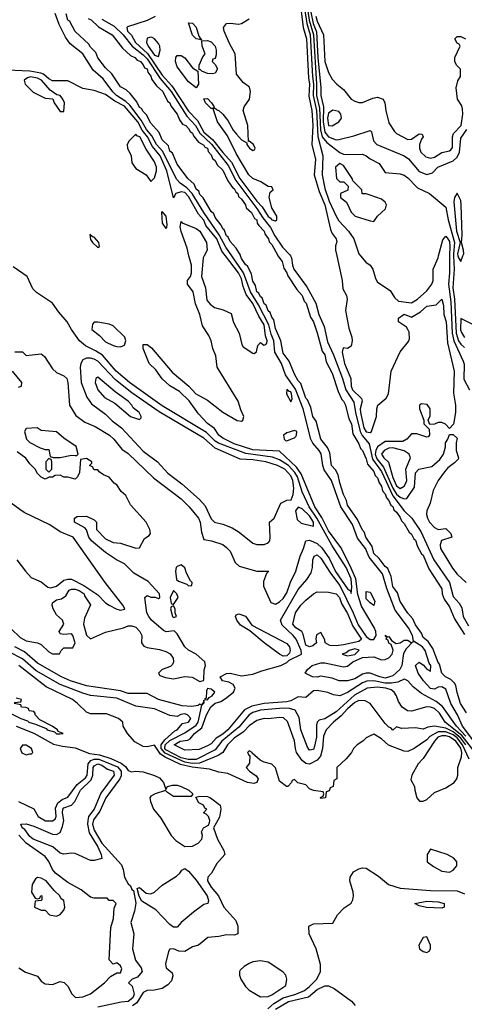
# Model space of a CAD drawing. Header units: inches. Extents: x 2348341 to 2479810, y 460419 to 613669.
# Tile 497 of 656: x 2420576 to 2422928, y 546036 to 551251. Entities that reach past the tile are written whole.
import ezdxf

# ---------------------------------------------------------------- set-up
doc = ezdxf.new("R2010")
doc.units = ezdxf.units.IN
doc.header["$MEASUREMENT"] = 0
doc.layers.add('C4524', color=7, linetype='Continuous')
doc.layers.add('C4525', color=7, linetype='Continuous')

msp = doc.modelspace()

# ---------------------------------------------------------------- linework, layer by layer
at = {"layer": 'C4524', "color": 2}
for points, elevation in [([(2422937, 547457), (2422887.1, 547510), (2422813.4, 547613.4), (2422780.2, 547640.2), (2422702.9, 547682.9), (2422657.7, 547717.7), (2422630, 547749.2), (2422616.3, 547756.3), (2422610, 547758.4), (2422577.4, 547742.6), (2422544, 547736), (2422510, 547736.2), (2422450, 547748.4), (2422412.5, 547747.5), (2422390, 547738.4), (2422310, 547687.3), (2422270, 547669.6), (2422235.6, 547675.6), (2422207, 547687), (2422150, 547697.7), (2422130, 547696.3), (2422090, 547661.6), (2422050, 547664.4), (2422010, 547642.8), (2421990, 547637.7), (2421870, 547629.1), (2421804.7, 547615.3), (2421764.8, 547595.2), (2421676.5, 547490), (2421650, 547466.3), (2421615.1, 547444.9), (2421590, 547416.2), (2421570, 547404.2), (2421526.3, 547386.3), (2421450, 547382), (2421394, 547410), (2421425.2, 547430), (2421465.4, 547434.6), (2421478.4, 547441.6), (2421500.5, 547470), (2421539.3, 547500.7), (2421563.8, 547570), (2421587.7, 547612.3), (2421610, 547630.2), (2421639.4, 547640.6), (2421664.2, 547655.8), (2421708, 547690), (2421716.3, 547710), (2421705.1, 547730), (2421682.4, 547742.4), (2421649, 547750), (2421637.2, 547770), (2421670, 547788), (2421689.7, 547790.3), (2421750, 547775.3), (2421810, 547784.9), (2421857.2, 547802.8), (2421957.2, 547830), (2421990, 547847.2), (2422001, 547859), (2422067.3, 547890), (2422066.2, 547910), (2422038.9, 547970), (2422023.1, 547990), (2421964, 548044), (2421956.4, 548070), (2422050, 548233), (2422094.5, 548285.5), (2422118.2, 548321.8), (2422125.4, 548350), (2422126.9, 548390), (2422134, 548410), (2422150, 548417.1), (2422170, 548399.3), (2422220.3, 548320.3), (2422270, 548254.7), (2422340.9, 548110), (2422366.7, 548046.7), (2422410, 547984.9), (2422430, 547968.1), (2422450, 547967.7), (2422461.5, 547990), (2422460.6, 548010), (2422451.5, 548031.5), (2422384.6, 548144.6), (2422365.9, 548205.9), (2422354.6, 548290), (2422322.6, 548362.6), (2422275, 548455), (2422210, 548543.5), (2422174, 548614), (2422137.4, 548670), (2422065, 548845), (2422040.8, 548880.8), (2421950, 548965.6), (2421810, 548973.3), (2421710, 549004.6), (2421650, 549034.3), (2421629.7, 549050), (2421606.1, 549086.1), (2421570, 549111.8), (2421522.5, 549162.5), (2421472.7, 549232.7), (2421421.7, 549281.7), (2421370, 549312.3), (2421330, 549349.6), (2421295.6, 549395.6), (2421260.7, 549430), (2421229.6, 549510), (2421230, 549531.3), (2421250, 549530.5), (2421273.3, 549513.3), (2421383.2, 549383.2), (2421470.2, 549310.2), (2421508.8, 549268.8), (2421570, 549235.3), (2421650, 549172.4), (2421727.3, 549127.3), (2421750, 549124.9), (2421757.2, 549130), (2421762.7, 549150), (2421745.4, 549185.4), (2421731.6, 549230), (2421620.7, 549410), (2421614.5, 549470), (2421597.6, 549510), (2421589.6, 549550), (2421577.5, 549577.5), (2421543.6, 549630), (2421529.6, 549690), (2421506.3, 549746.3), (2421493.6, 549810), (2421464, 549850), (2421464, 549870), (2421479.3, 549890), (2421484.5, 549910), (2421484.5, 549950), (2421471.8, 550000)], 22), ([(2421552, 550000), (2421546.8, 549990), (2421538, 549890), (2421559.3, 549830), (2421565.8, 549765.8), (2421583.4, 549743.4), (2421606.4, 549726.4), (2421653.4, 549713.4), (2421694.8, 549694.8), (2421707.1, 549647.1), (2421737.3, 549590), (2421751, 549530), (2421758.8, 549518.8), (2421810, 549484.7), (2421816.4, 549483.6), (2421828.4, 549491.6), (2421835.3, 549524.7), (2421850, 549542), (2421867.3, 549527.3), (2421878, 549530), (2421883.1, 549536.9), (2421885.2, 549550), (2421876, 549576), (2421870, 549635.1), (2421841.1, 549681.1), (2421810, 549748.2), (2421775.2, 549795.2), (2421757.9, 549837.9), (2421750, 549877.6), (2421733.3, 549910), (2421665, 550000)], 22), ([(2423050, 547336.8), (2422919.1, 547510), (2422891.8, 547570), (2422856.8, 547630), (2422830, 547704.5), (2422810, 547716.9), (2422790, 547715.1), (2422770, 547705.1), (2422750, 547708.2), (2422711.8, 547750), (2422685.1, 547790), (2422669.6, 547830), (2422690, 547847.3), (2422712.4, 547832.4), (2422730, 547810.8), (2422750, 547801), (2422750.9, 547830), (2422742, 547842), (2422721.6, 547910), (2422706.6, 547930), (2422660.1, 547960.1), (2422654.8, 547990), (2422633.1, 548030), (2422563.1, 548123.1), (2422519.1, 548239.1), (2422495.5, 548315.5), (2422424.6, 548404.6), (2422405.8, 548450), (2422364.1, 548504.1), (2422336.8, 548576.8), (2422274.5, 548670), (2422226.3, 548810), (2422186.9, 548866.9), (2422179.5, 548890), (2422171.1, 548951.1), (2422160.8, 548970), (2422127.9, 549007.9), (2422116.1, 549030), (2422075.2, 549190), (2422034.6, 549294.6), (2421982.8, 549370), (2421961.5, 549430), (2421925.3, 549490), (2421920.5, 549550), (2421906.1, 549586.1), (2421894.2, 549634.2), (2421839.9, 549739.9), (2421797, 549810), (2421759.6, 549910), (2421698.1, 550000)], 18), ([(2422939.3, 547579.3), (2422908, 547630), (2422890, 547688), (2422884.5, 547724.5), (2422877.5, 547737.5), (2422856.6, 547756.6), (2422829.4, 547770), (2422810, 547789.4), (2422798, 547838), (2422790, 547846), (2422761.2, 547921.2), (2422738, 547958), (2422710, 547979.3), (2422701.6, 548001.6), (2422670, 548046.6), (2422656.9, 548076.9), (2422630, 548107), (2422590, 548169.4), (2422575.6, 548215.6), (2422550, 548249.4), (2422541.2, 548301.2), (2422524.2, 548344.2), (2422510, 548354), (2422477.7, 548397.7), (2422450, 548423.7), (2422441.6, 548461.6), (2422406.9, 548510), (2422398.6, 548538.6), (2422390, 548546.6), (2422363, 548603), (2422310, 548679), (2422304.9, 548704.9), (2422290, 548735.3), (2422270, 548798), (2422260.9, 548840.9), (2422246.6, 548866.6), (2422226.6, 548890), (2422217, 548957), (2422204.7, 548984.7), (2422169.6, 549030), (2422145.1, 549125.1), (2422127.8, 549150), (2422116.2, 549196.2), (2422098.3, 549238.3), (2422090, 549246), (2422063.9, 549323.9), (2422050, 549339), (2422030, 549374), (2422002.5, 549442.5), (2421970, 549485.2), (2421958, 549550), (2421930, 549615.3), (2421920.9, 549660.9), (2421910, 549675.3), (2421900.9, 549700.9), (2421890, 549709.4), (2421879.3, 549739.3), (2421870, 549746.6), (2421858.3, 549778.3), (2421850, 549783.7), (2421842, 549802), (2421830, 549809.6), (2421823.6, 549843.6), (2421810, 549865.2), (2421802.9, 549902.9), (2421782.9, 549942.9), (2421770, 549954), (2421750, 549985.2), (2421745.2, 550000)], 14), ([(2421941.9, 550000), (2421964.7, 549970), (2421974.2, 549934.2), (2421990, 549910.8), (2421994.6, 549894.6), (2422041.6, 549821.6), (2422070, 549790.7), (2422080.9, 549760.9), (2422092.4, 549750), (2422115.6, 549675.6), (2422130, 549650.8), (2422150, 549592), (2422176.1, 549496.1), (2422190, 549476), (2422198.5, 549438.5), (2422230, 549378), (2422260.9, 549280.9), (2422279.8, 549239.8), (2422290, 549230.7), (2422300.7, 549210), (2422317.1, 549137.1), (2422331.6, 549110), (2422338, 549058), (2422370, 549004.7), (2422379.8, 548979.8), (2422390.3, 548970), (2422410, 548924.7), (2422416.4, 548896.4), (2422450, 548858.8), (2422457.5, 548837.5), (2422470, 548824.7), (2422477.5, 548797.5), (2422490, 548781), (2422496.1, 548756.1), (2422510, 548738.8), (2422517.6, 548717.6), (2422530, 548704.7), (2422540.3, 548680.3), (2422550, 548673), (2422555.8, 548655.8), (2422570, 548642.8), (2422590, 548614), (2422596.4, 548596.4), (2422610, 548582.8), (2422637.1, 548537.1), (2422650, 548526), (2422661.7, 548501.7), (2422670, 548494), (2422680.9, 548460.9), (2422701.7, 548421.7), (2422710, 548414), (2422741.7, 548341.7), (2422810, 548236), (2422812, 548210), (2422821.3, 548181.3), (2422850, 548141), (2422877.1, 548077.1), (2422930, 547994.8)], 14), ([(2422009, 550000), (2422014.3, 549990), (2422018.9, 549950), (2422026.7, 549930), (2422095.4, 549835.4), (2422142.9, 549750), (2422159.3, 549690), (2422186.5, 549626.5), (2422205.5, 549545.5), (2422236.6, 549476.6), (2422284.3, 549350), (2422301.7, 549290), (2422344.8, 549224.8), (2422352.1, 549170), (2422377.2, 549070), (2422388.6, 549048.6), (2422424.8, 549004.8), (2422443.1, 548923.1), (2422490, 548857.6), (2422549.6, 548729.6), (2422610, 548650.2), (2422651.5, 548611.5), (2422699.3, 548539.3), (2422767.2, 548390), (2422850.4, 548270), (2422870, 548195.5), (2422901.1, 548161.1), (2422915.6, 548135.6), (2422922.6, 548090), (2422950, 548040.4)], 18), ([(2422253.9, 550000), (2422282, 549870), (2422285.2, 549825.2), (2422304.4, 549790), (2422308.8, 549770), (2422300.2, 549710), (2422317.5, 549617.5), (2422334, 549570), (2422335.5, 549550), (2422330, 549522), (2422310, 549509), (2422286.8, 549513.2), (2422283, 549490), (2422294.4, 549430), (2422328.8, 549350), (2422330.3, 549310), (2422336.9, 549290), (2422385.2, 549245.2), (2422388.9, 549230), (2422378.4, 549190), (2422379.8, 549170), (2422397.2, 549090), (2422410, 549067.9), (2422430, 549064.2), (2422436.9, 549070), (2422464.8, 549150), (2422465.7, 549190), (2422471.2, 549208.8), (2422514.3, 549245.7), (2422527.3, 549270), (2422541.2, 549390), (2422590, 549491.3), (2422633.2, 549546.8), (2422639.3, 549560.7), (2422636, 549596), (2422629.5, 549609.5), (2422622, 549622), (2422581.2, 549650), (2422581.2, 549670), (2422610, 549690.4), (2422650, 549676), (2422695.9, 549704.1), (2422730, 549733.4), (2422779, 549741), (2422810, 549771), (2422818, 549738), (2422820.7, 549690), (2422832.6, 549650), (2422839.3, 549539.3), (2422875.3, 549390), (2422872, 549272), (2422882, 549210), (2422882.8, 549170), (2422871.3, 549108.7), (2422850, 549086), (2422828.4, 549108.4), (2422810, 549118), (2422790, 549118), (2422770, 549108), (2422746, 549106), (2422738, 549130), (2422747.3, 549152.7), (2422748, 549190), (2422732.7, 549212.7), (2422702.8, 549217.2), (2422692, 549210), (2422692, 549190), (2422714, 549130), (2422714, 549110), (2422742, 549082), (2422744.7, 549050), (2422738, 549042), (2422730, 549039), (2422678, 549058), (2422650, 549057.2), (2422624.9, 549030), (2422602.9, 549017.1), (2422510, 549017.3), (2422470, 548988.4), (2422459.8, 548970), (2422457.2, 548950), (2422465.5, 548925.5), (2422500.6, 548880.6), (2422549.7, 548769.7), (2422570, 548738.4), (2422590, 548721.3), (2422610, 548713.4), (2422624.7, 548715.3), (2422664.4, 548775.6), (2422670, 548851.3), (2422688.7, 548870), (2422756.3, 548883.7), (2422798.9, 548921.1), (2422819.3, 548950), (2422828.9, 548988.9), (2422828.7, 549010), (2422842, 549030), (2422850, 549054), (2422870, 549054), (2422890, 549034), (2422884.7, 549010), (2422884.7, 548970), (2422898, 548930), (2422896, 548924), (2422876.8, 548903.2), (2422842, 548878), (2422823.4, 548856.6), (2422790.7, 548810), (2422763, 548757), (2422747.7, 548690), (2422730.6, 548649.4), (2422728, 548630), (2422733, 548610), (2422743.8, 548590), (2422770, 548561), (2422790, 548551), (2422830, 548556), (2422858, 548530), (2422862, 548510), (2422807.5, 548492.5), (2422800.4, 548470), (2422802.6, 548450), (2422865.4, 548345.4), (2422890, 548314.9), (2422938.8, 548270)], 22), ([(2422379.1, 550000), (2422407.2, 549967.2), (2422430.7, 549950), (2422444, 549930), (2422459.3, 549879.3), (2422470, 549861), (2422537.1, 549817.1), (2422559.3, 549779.3), (2422580.7, 549760.7), (2422650, 549750.4), (2422680.9, 549770), (2422730, 549814), (2422756.2, 549850), (2422764.5, 549870), (2422763.6, 549930), (2422789.6, 549990), (2422792.3, 550000)], 26), ([(2422850.9, 550000), (2422850.1, 549910.1), (2422844.1, 549850), (2422856.8, 549756.8), (2422865.1, 549590), (2422873.8, 549550), (2422923.1, 549443.1), (2422927, 549427), (2422926.8, 549346.8), (2422955.5, 549290)], 26), ([(2422871.6, 550000), (2422875.1, 549930), (2422867.1, 549830), (2422875.9, 549770), (2422885.6, 549590), (2422898.5, 549550), (2422910, 549532.2), (2422930, 549515.2)], 30), ([(2422895, 550000), (2422897.4, 549990), (2422910, 549970.4), (2422921.6, 550000)], 34), ([(2420550.9, 549490.9), (2420590, 549491.3), (2420610, 549472), (2420690, 549482), (2420706.4, 549466.4), (2420750, 549402), (2420770, 549382), (2420810, 549364.7), (2420824.7, 549350), (2420830.5, 549330), (2420838.8, 549210), (2420873.7, 549153.7), (2420919.9, 549119.9), (2420976.1, 549096.1), (2421050.7, 549050), (2421073.4, 549030), (2421116.7, 548976.7), (2421150, 548953.4), (2421284.8, 548824.8), (2421430, 548713), (2421472.7, 548670), (2421521.6, 548610), (2421531.7, 548590), (2421537.3, 548537.3), (2421550, 548498), (2421590.5, 548490.5), (2421650, 548470.8), (2421670, 548456), (2421690, 548436), (2421716.3, 548376.3), (2421736.8, 548356.8), (2421830, 548330.8), (2421894, 548330), (2421882, 548318), (2421865.4, 548274.6), (2421866, 548250), (2421904.9, 548164.9), (2421930, 548156), (2421950, 548167.3), (2421970, 548185.5), (2421990, 548214.8), (2422008.3, 548271.7), (2422038, 548330), (2422059.3, 548410), (2422078, 548450), (2422090, 548491), (2422110, 548493.4), (2422130, 548485.3), (2422150, 548476.5), (2422174, 548454), (2422214.9, 548394.9), (2422247.6, 548327.6), (2422310, 548236), (2422326.3, 548226.3), (2422330, 548211.3), (2422333.8, 548246.2), (2422329.1, 548290), (2422304.1, 548350), (2422228, 548468), (2422148.7, 548610), (2422108.3, 548670), (2422070.6, 548750), (2422045.2, 548830), (2422032.7, 548852.7), (2421998.2, 548890), (2421950, 548919.8), (2421914.3, 548934.3), (2421772.7, 548952.7), (2421627.8, 549007.8), (2421610, 549019.3), (2421564.1, 549064.1), (2421330, 549205.3), (2421156.9, 549330), (2421085.7, 549390), (2421013.7, 549473.7), (2420977.4, 549497.4), (2420923.9, 549523.9), (2420893.2, 549550), (2420849.7, 549609.7), (2420827.8, 549650), (2420782.3, 549702.3), (2420750, 549749.5), (2420665.5, 549805.5), (2420645.3, 549825.3), (2420614.7, 549890), (2420541.5, 549941.5)], 26), ([(2422970, 549637.7), (2422910, 549669), (2422908.9, 549608.9), (2422913.5, 549593.5), (2422930, 549568.2)], 34), ([(2420570, 549304.7), (2420586, 549310), (2420588, 549330), (2420538, 549390)], 26), ([(2420530, 548024.7), (2420578.5, 547978.5), (2420610, 547961), (2420670.9, 547950.9), (2420690, 547942), (2420730, 547902), (2420750, 547892), (2420787.3, 547892.7), (2420795.3, 547910), (2420810, 547924.7), (2420856.4, 547923.6), (2420869, 547950), (2420857.2, 547990), (2420850, 547999), (2420810, 547994), (2420790, 547998), (2420785.2, 548010), (2420809, 548050), (2420802, 548070), (2420770, 548099), (2420752.7, 548130), (2420747.6, 548150), (2420750, 548162), (2420770, 548178.8), (2420796.4, 548183.6), (2420820.4, 548199.6), (2420838, 548230), (2420850, 548234.8), (2420870, 548234.4), (2420890, 548227.3), (2420916.4, 548210), (2420919.1, 548199.1), (2420951.3, 548151.3), (2420919.1, 548080.9), (2420913.4, 548050), (2420930, 547991.3), (2420950, 547971), (2421030, 548007.3), (2421126, 548030), (2421150, 548041), (2421170, 548040.7), (2421190, 548032.7), (2421212.2, 548010), (2421222.4, 547990), (2421220.4, 547950), (2421233, 547933), (2421250, 547925.3), (2421315.2, 547915.2), (2421350, 547904.4), (2421372.7, 547892.7), (2421388, 547870), (2421390.4, 547850), (2421383.8, 547836.2), (2421374.2, 547825.8), (2421330, 547809), (2421311, 547790), (2421318, 547778), (2421346.9, 547766.9), (2421390, 547760.4), (2421450, 547772.7), (2421488, 547768), (2421530, 547744.9), (2421549, 547751), (2421550, 547754), (2421552.9, 547807.1), (2421559, 547830), (2421555.3, 547850), (2421509, 547890), (2421470, 547912.3), (2421450, 547929.4), (2421410, 547998), (2421394, 548014), (2421350.8, 548009.2), (2421336.6, 548016.6), (2421274, 548070), (2421259, 548090), (2421249.2, 548110), (2421238, 548190), (2421250, 548202), (2421270, 548192), (2421292, 548192), (2421310, 548184.7), (2421318, 548190), (2421315.3, 548210), (2421255.5, 548275.5), (2421179.3, 548319.3), (2421130, 548368.7), (2421088, 548390), (2421030, 548428.7), (2420955.3, 548490), (2420941.2, 548510), (2420929.3, 548549.3), (2420920.4, 548560.4), (2420866, 548590), (2420866, 548610), (2420880.4, 548619.6), (2420930, 548622), (2420970, 548602), (2420982, 548590), (2420982, 548550), (2421030, 548502), (2421070, 548482), (2421110, 548478), (2421190, 548452), (2421210, 548454), (2421236.4, 548503.6), (2421260.4, 548519.6), (2421268, 548530), (2421264, 548550), (2421245.2, 548590), (2421162, 548682), (2421137.2, 548730), (2421112.7, 548752.7), (2421090, 548788), (2421076.5, 548796.5), (2421050, 548828), (2421020.2, 548840.2), (2420996.4, 548856.4), (2420990, 548866), (2420970, 548866), (2420962, 548882), (2420946, 548890), (2420958, 548902), (2420958, 548910), (2420930, 548926), (2420898, 548922), (2420892, 548852), (2420882, 548830), (2420870, 548818), (2420830, 548828), (2420810, 548828), (2420790, 548838), (2420763.6, 548836.4), (2420750, 548828), (2420732.7, 548827.3), (2420710, 548818), (2420690, 548828), (2420670, 548848), (2420658, 548870), (2420630, 548898), (2420609.1, 548929.1), (2420562, 548962)], 26), ([(2420561, 548390), (2420606, 548330), (2420637.3, 548297.3), (2420690, 548273.4), (2420724.8, 548244.8), (2420741.4, 548241.4), (2420770, 548250.3), (2420810, 548282), (2420830, 548288.2), (2420850, 548287.5), (2420915, 548255), (2420990, 548205.4), (2421030, 548162.6), (2421049.2, 548149.2), (2421090, 548128.8), (2421110, 548124.2), (2421130, 548128), (2421132.7, 548130), (2421121.6, 548150), (2421027.8, 548270), (2420859.5, 548510), (2420790, 548538.3), (2420735.9, 548575.9), (2420600.3, 548640.3), (2420576.1, 548656.1), (2420471.8, 548731.8)], 30), ([(2423022.7, 547322.7), (2422917.6, 547457.6), (2422827.4, 547530), (2422798.1, 547578.1), (2422770, 547602), (2422750, 547609.7), (2422730, 547611.2), (2422650, 547589.4), (2422628, 547590), (2422599, 547610), (2422579.5, 547639.5), (2422569.6, 547670), (2422557.6, 547690), (2422540.7, 547700.7), (2422514, 547710), (2422470, 547715.7), (2422414.8, 547710), (2422347, 547673), (2422250, 547584.5), (2422190, 547548), (2422159.8, 547540.2), (2422150.3, 547529.7), (2422146.3, 547513.7), (2422147.1, 547450), (2422136.4, 547403.6), (2422130, 547386), (2422110, 547382.7), (2422098, 547398), (2422064, 547490), (2422055.4, 547555.4), (2422033.5, 547593.5), (2422002.8, 547602.8), (2421970, 547604.6), (2421850, 547594.5), (2421810, 547582.2), (2421790, 547569.8), (2421735.5, 547504.5), (2421646.4, 547430), (2421610, 547383.8), (2421510, 547332.2), (2421467.8, 547332.2), (2421430, 547342.3), (2421350, 547384.2), (2421344.8, 547390), (2421346.2, 547410), (2421370, 547433), (2421450, 547474.3), (2421510, 547514.2), (2421520.9, 547530), (2421540.2, 547619.8), (2421552.9, 547632.9), (2421550, 547646), (2421547.9, 547632.1), (2421542, 547630), (2421539.6, 547620.4), (2421530, 547625.2), (2421521.1, 547618.9), (2421486.9, 547613.1), (2421436, 547616), (2421309.8, 547649.8), (2421250, 547682.9), (2421150, 547682), (2421110, 547695.8), (2420930, 547722.6), (2420845.2, 547750), (2420797.2, 547770), (2420670, 547842), (2420602, 547902), (2420549.5, 547930)], 26), ([(2422937.3, 547410), (2422910, 547445.8), (2422870, 547478.9), (2422830, 547499.1), (2422770.2, 547509.8), (2422735.5, 547504.5), (2422710, 547494), (2422670, 547500.9), (2422596.4, 547496.4), (2422570, 547506), (2422550, 547488), (2422540.4, 547500.4), (2422530, 547504), (2422510, 547522.7), (2422429.8, 547629.8), (2422403.5, 547643.5), (2422370, 547645.1), (2422350, 547635.1), (2422310, 547600.9), (2422276.9, 547563.1), (2422236.5, 547530), (2422197.6, 547490), (2422183.5, 547456.5), (2422178.6, 547390), (2422167.9, 547350), (2422150, 547329.8), (2422110, 547308.3), (2422090, 547311.1), (2422070, 547326.6), (2422041.5, 547370), (2422034.5, 547390), (2422030.8, 547430.8), (2421993.7, 547533.7), (2421972.6, 547552.6), (2421950, 547555.1), (2421892.5, 547547.5), (2421870, 547549.5), (2421830, 547539.5), (2421790, 547511.3), (2421760, 547480), (2421710, 547445.7), (2421674.9, 547410), (2421651, 547369), (2421626.1, 547353.9), (2421526.7, 547313.3), (2421490, 547311.3), (2421450, 547317.8), (2421345.6, 547365.6), (2421324.3, 547390), (2421324.4, 547410), (2421343.2, 547436.8), (2421396.2, 547483.8), (2421409.4, 547490), (2421437.5, 547522.5), (2421470, 547531), (2421480.9, 547550), (2421464, 547570), (2421450, 547573.7), (2421428.9, 547571.1), (2421410, 547561.2), (2421370, 547565.2), (2421290, 547600.7), (2421190, 547615.6), (2421090, 547656.8), (2420950, 547672.1), (2420910, 547683.9), (2420790, 547730.7), (2420662.8, 547802.8), (2420590, 547865.5), (2420521.4, 547901.4)], 30), ([(2422954.5, 547334.5), (2422919.7, 547410), (2422890, 547447.2), (2422870, 547462.5), (2422830, 547479.7), (2422790, 547479.9), (2422746.2, 547453.8), (2422730, 547437.3), (2422664, 547390), (2422630, 547375.6), (2422610, 547376.2), (2422528.1, 547408.1), (2422490, 547441.2), (2422450, 547466), (2422430, 547458), (2422410, 547448), (2422391.1, 547428.9), (2422362, 547410), (2422342, 547390), (2422330.9, 547369.1), (2422303.6, 547336.4), (2422254, 547290), (2422254, 547230), (2422238, 547222), (2422234, 547190), (2422218, 547182), (2422212.7, 547167.3), (2422198, 547162), (2422194, 547130), (2422170, 547126), (2422168, 547132), (2422182, 547138), (2422186, 547150), (2422182, 547162), (2422130, 547168), (2422110, 547178), (2422090, 547198), (2422048.4, 547208.4), (2422030, 547226), (2422018, 547222), (2422014, 547210), (2421994, 547190), (2421988, 547190), (2421950, 547218), (2421928.9, 547288.9), (2421910, 547308), (2421870, 547318), (2421848.4, 547328.4), (2421806, 547366), (2421806, 547370), (2421790, 547378), (2421782, 547370), (2421790, 547354), (2421794, 547354), (2421792.7, 547312.7), (2421774, 547290), (2421792, 547270), (2421826.4, 547246.4), (2421838, 547230), (2421831.3, 547210), (2421814.4, 547205.6), (2421782, 547210), (2421678, 547258), (2421630, 547266), (2421581.1, 547281.1), (2421488.3, 547291.7), (2421426.7, 547306.7), (2421345, 547345), (2421320.8, 547360.8), (2421290, 547408), (2421250, 547399.8), (2421230, 547402.2), (2421185.9, 547425.9), (2421146, 547470), (2421124, 547510), (2421122, 547530), (2421098, 547550), (2421035.1, 547575.1), (2420950, 547575.1), (2420930, 547582.7), (2420882.7, 547630), (2420856, 547650), (2420716.9, 547716.9), (2420572.3, 547830)], 34), ([(2420430, 547626.3), (2420582, 547550), (2420617.2, 547537.2), (2420624.9, 547530), (2420659.9, 547519.9), (2420716.3, 547496.3), (2420721, 547490), (2420759.9, 547479.9), (2420770, 547468.8), (2420790, 547468.2), (2420806, 547470), (2420780.2, 547480.2), (2420775.3, 547490), (2420748, 547510), (2420683.2, 547543.2), (2420658, 547570), (2420658, 547578), (2420650, 547586), (2420626, 547590), (2420622, 547602), (2420608, 547608), (2420586, 547610), (2420582, 547622), (2420546, 547630)], 38), ([(2420546, 547634), (2420582, 547638), (2420586, 547650), (2420558, 547658)], 38), ([(2420558, 547510), (2420650, 547471.5), (2420754, 547414), (2420802.4, 547402.4), (2420870, 547394.7), (2420945.1, 547365.1), (2420997.9, 547357.9), (2421057.4, 547337.4), (2421112.9, 547312.9), (2421135.2, 547295.2), (2421150, 547274.9), (2421167.2, 547267.2), (2421190, 547270.3), (2421230, 547266.7), (2421290, 547247.2), (2421315, 547235), (2421337.1, 547210), (2421350, 547174), (2421358, 547190), (2421383.8, 547196.2), (2421410, 547196.5), (2421430.7, 547190), (2421470.8, 547170), (2421492, 547150), (2421483.6, 547136.4), (2421390, 547137), (2421357.2, 547157.2), (2421348, 547168), (2421292, 547150), (2421270, 547138), (2421264.7, 547130), (2421268, 547110), (2421284.4, 547070), (2421322.6, 547022.6), (2421376.9, 546930), (2421402.8, 546902.8), (2421450, 546872.2), (2421490, 546872.7), (2421521.2, 546890), (2421539.3, 546910), (2421544, 546930), (2421538, 546950), (2421548, 546970), (2421575.3, 546984.7), (2421580.4, 546999.6), (2421582, 547010), (2421575.3, 547030), (2421563.1, 547043.1), (2421548, 547050), (2421566, 547070), (2421555.3, 547075.3), (2421548, 547090), (2421523.7, 547103.7), (2421507.3, 547132.7), (2421530, 547138.8), (2421570, 547135.8), (2421586, 547130), (2421636, 547090), (2421641, 547070), (2421633, 547027), (2421602, 546970), (2421622, 546910), (2421656, 546850), (2421661, 546830), (2421618.8, 546781.2), (2421590.6, 546730), (2421570.8, 546710), (2421570.4, 546690), (2421590, 546657.1), (2421627.6, 546610), (2421656.1, 546550), (2421719.1, 546479.1), (2421730.3, 546450), (2421730.4, 546409.6), (2421710, 546402.7), (2421670, 546404.5), (2421630, 546394.5), (2421570.9, 546389.1), (2421522, 546350), (2421490, 546341.2), (2421450, 546316), (2421417.5, 546317.5), (2421390, 546329), (2421370, 546328), (2421363.5, 546316.5), (2421347.3, 546250), (2421351.3, 546230), (2421382.8, 546202.8), (2421386.8, 546186.8), (2421379, 546161), (2421360.3, 546139.7), (2421330, 546120.5), (2421290, 546111.2), (2421250, 546109.6), (2421230, 546098.4), (2421195.6, 546044.4), (2421172.8, 546027.2)], 34), ([(2420570, 547111), (2420650.7, 547070.7), (2420673.4, 547030), (2420712.3, 547007.7), (2420750, 547007), (2420763, 547017), (2420769.6, 547030), (2420765.3, 547074.7), (2420777.2, 547102.8), (2420800, 547120), (2420830, 547133), (2420880.6, 547199.4), (2420924, 547236), (2420933.2, 547250), (2420938.9, 547310), (2420953, 547327), (2420970, 547334), (2420994.1, 547334.1), (2421093.2, 547293.2), (2421113.4, 547270), (2421113.6, 547246.4), (2421106, 547230), (2421031.4, 547130), (2421000.9, 547059.1), (2420967.1, 547012.9), (2420961.7, 546990), (2420970, 546958), (2421010.2, 546890), (2421114.2, 546774.2), (2421123.6, 546750), (2421130.4, 546710), (2421150, 546674), (2421162.8, 546662.8), (2421170, 546644.7), (2421178, 546638), (2421191.1, 546571.1), (2421183.8, 546530), (2421164.4, 546470), (2421179.2, 546410), (2421173.4, 546330), (2421189.2, 546269.2), (2421218.8, 546230), (2421224.7, 546210), (2421199.6, 546180.4), (2421170.5, 546169.5), (2421151, 546150), (2421171.9, 546131.9), (2421181.3, 546090), (2421174.2, 546070), (2421150.3, 546050), (2421112.8, 546047.2), (2420990, 546021.2)], 30), ([(2420572, 546230), (2420607.1, 546207.1), (2420670, 546184.7), (2420690, 546158), (2420710, 546144.7), (2420750, 546141), (2420790, 546156), (2420810.9, 546150.9), (2420832, 546130), (2420850, 546094), (2420872, 546072), (2420910, 546076), (2420950, 546091), (2421024, 546150), (2421056, 546184), (2421090, 546202), (2421110, 546202), (2421116, 546224), (2421110, 546239), (2421090, 546255.3), (2421070, 546248), (2421048.9, 546271.1), (2421058, 546442), (2421073.2, 546490), (2421075.3, 546544.7), (2421086, 546570), (2421070, 546586), (2421050, 546586), (2421038, 546598), (2420970, 546599), (2420950, 546604), (2420902, 546642), (2420830, 546680.5), (2420766.3, 546730), (2420749.7, 546750), (2420730, 546793.2), (2420710, 546819.5), (2420609.8, 546889.8), (2420572, 546932)], 30), ([(2421888.5, 546011.5), (2421920.5, 546039.5), (2421970, 546070.2), (2422037, 546090), (2422082.9, 546110), (2422109.6, 546130), (2422147.8, 546170), (2422167.3, 546210), (2422167.2, 546247.2), (2422144, 546330), (2422108, 546410), (2422106, 546450), (2422130, 546462), (2422233.6, 546466.4), (2422258, 546510), (2422293.6, 546546.4), (2422330, 546571.3), (2422339.3, 546590), (2422342, 546610), (2422340.7, 546630), (2422322.9, 546690), (2422324.5, 546710), (2422342.6, 546737.4), (2422370, 546754.4), (2422390, 546759.5), (2422410, 546757.1), (2422473.9, 546713.9), (2422527.7, 546670), (2422590, 546650.3), (2422750, 546638.7), (2422890, 546636.4), (2422930, 546620.7)], 34), ([(2421929.4, 546010.6), (2421998.4, 546050), (2422103.6, 546076.4), (2422150, 546113.8), (2422190, 546133.4), (2422210, 546133.4), (2422240.2, 546120.2), (2422332.4, 546052.4), (2422350.5, 546030.5)], 30)]:
    msp.add_lwpolyline(points, dxfattribs=dict(at, elevation=elevation))
for points, elevation in [([(2420990, 549648.7), (2420970, 549648), (2420961, 549639), (2420958, 549610), (2420998.8, 549578.8), (2421030, 549544.9), (2421070, 549524.9), (2421090, 549520.7), (2421110, 549518.8), (2421130, 549526.8), (2421137, 549550), (2421133, 549570), (2421070, 549629.5), (2421050, 549638.4)], 26), ([(2420930, 549458.7), (2420910.4, 549449.6), (2420899.3, 549430), (2420896.4, 549410), (2420901.1, 549330), (2420931.8, 549251.8), (2420955.6, 549215.6), (2421030, 549162.4), (2421066, 549126), (2421114.9, 549090), (2421230, 548966), (2421304.9, 548910), (2421359.3, 548850), (2421433.2, 548793.2), (2421528, 548710), (2421556.5, 548676.5), (2421590, 548606.8), (2421606.8, 548590), (2421650, 548579.3), (2421699.9, 548559.9), (2421737.1, 548537.1), (2421810, 548478), (2421831.1, 548471.1), (2421870, 548471), (2421890, 548481), (2421899, 548490), (2421902, 548510), (2421898, 548590), (2421922, 548610), (2421958, 548690), (2421990, 548706), (2422012.9, 548707.1), (2422023.7, 548736.3), (2422027.3, 548770), (2422021.7, 548810), (2422010, 548834.7), (2421979.7, 548870), (2421940.9, 548890), (2421879, 548910), (2421810, 548919.8), (2421742.9, 548922.9), (2421610, 548980.9), (2421550, 549035.1), (2421313.3, 549173.3), (2421170, 549275.3), (2421083.7, 549343.7), (2420990, 549441.7), (2420970, 549453.3), (2420950, 549458.3)], 30), ([(2420990, 549357.2), (2420978, 549350), (2420974.8, 549330), (2420990, 549291.3), (2421024, 549250), (2421079, 549219), (2421162, 549150), (2421210, 549134), (2421218, 549142), (2421218, 549150), (2421208, 549170), (2421176, 549196), (2421169, 549210), (2421149.2, 549230), (2421080.5, 549280.5)], 34), ([(2421990, 549292.3), (2421987, 549270), (2422010, 549227.3), (2422016.9, 549243.1), (2422014.6, 549270), (2422010, 549279.6), (2422001, 549281)], 22), ([(2420668.4, 549088.4), (2420610, 549086), (2420602, 549070), (2420612, 549030), (2420630, 549012), (2420683.6, 548983.6), (2420710, 548974), (2420730, 548974), (2420738, 548938), (2420752.7, 548932.7), (2420790, 548932), (2420850, 548944.7), (2420870, 548942), (2420878, 548942), (2420886, 548950), (2420874, 548990), (2420810, 549034), (2420770, 549068.7), (2420690, 549075.3)], 26), ([(2422030, 549075.1), (2421990, 549062.7), (2421971, 549050), (2421976, 549030), (2421983, 549023), (2421990, 549020.7), (2422010, 549028.4), (2422030, 549036), (2422036.6, 549043.4), (2422041.2, 549050), (2422042, 549070)], 22), ([(2422550, 548983.1), (2422530, 548981.5), (2422505.3, 548970), (2422490.5, 548950), (2422503, 548930), (2422527.9, 548907.9), (2422550, 548826.4), (2422570, 548782), (2422590, 548767.9), (2422610, 548780.3), (2422621.1, 548798.9), (2422624.5, 548810), (2422618.8, 548870), (2422643.6, 548930), (2422637, 548950), (2422610, 548968)], 26), ([(2420730, 548926), (2420714, 548910), (2420714, 548870), (2420730, 548854), (2420746, 548870), (2420746, 548910), (2420742, 548922)], 26), ([(2422050, 548668.7), (2422036, 548650), (2422044.4, 548604.4), (2422064.7, 548584.7), (2422130, 548567.7), (2422131.4, 548590), (2422110, 548623.1), (2422070, 548660.9)], 30), ([(2421430, 548364), (2421410, 548355.3), (2421404.7, 548350), (2421401, 548330), (2421406, 548286), (2421416.9, 548276.9), (2421461, 548261), (2421470, 548252), (2421486, 548254), (2421488, 548270), (2421479, 548279), (2421458.6, 548318.6), (2421450, 548348)], 26), ([(2421390, 548228), (2421372, 548190), (2421378, 548158), (2421390, 548154), (2421414, 548190), (2421408, 548210)], 26), ([(2422250, 547934.7), (2422216.6, 547936.6), (2422193.2, 547950), (2422190, 547966), (2422170, 548006), (2422147.1, 547992.9), (2422142.8, 547970), (2422146.8, 547950), (2422126.2, 547933.8), (2422110, 547928.7), (2422090, 547938.4), (2422076.6, 547996.6), (2422069.7, 548009.7), (2422037.2, 548030), (2422020.9, 548050), (2422035.1, 548110), (2422062.9, 548150), (2422090, 548177.3), (2422130, 548210.8), (2422150, 548221), (2422210, 548219.1), (2422250, 548210.5), (2422267.7, 548190), (2422278, 548158), (2422310, 548105.5), (2422338.8, 548038.8), (2422384.2, 547970), (2422370, 547956.9), (2422290, 547939.8)], 18), ([(2422450, 548148.7), (2422430, 548162), (2422410, 548184), (2422410, 548222), (2422430, 548218), (2422450, 548182), (2422456, 548170)], 18), ([(2421390, 548146), (2421378, 548142), (2421374, 548130), (2421384.7, 548090), (2421390, 548084.7), (2421406, 548090), (2421398, 548110), (2421398, 548130)], 26), ([(2421970, 547880.5), (2421950, 547891.3), (2421869.8, 547949.8), (2421793.4, 548013.4), (2421744.2, 548044.2), (2421725.1, 548070), (2421718.4, 548090), (2421721.3, 548098.7), (2421735.5, 548104.5), (2421770, 548091.7), (2421804, 548044), (2421990, 547947.6), (2422003.9, 547930), (2422007.7, 547910), (2422003.6, 547896.4), (2421990, 547882)], 22), ([(2422522, 547982), (2422530, 547984.7), (2422542.8, 547962.8), (2422567.3, 547947.3), (2422590, 547950.7), (2422610, 547964.9), (2422630, 547964), (2422650, 547951), (2422658, 547958), (2422621.7, 547918.3), (2422606, 547894), (2422598.3, 547830), (2422587.4, 547810), (2422550, 547775.8), (2422510, 547763.7), (2422480.9, 547770), (2422430, 547789.8), (2422410, 547789.8), (2422390, 547785.1), (2422350, 547760.7), (2422310, 547749.5), (2422266, 547750), (2422230, 547763.7), (2422170, 547774), (2422150.8, 547769.2), (2422126, 547770), (2422086, 547790), (2422098, 547810), (2422124, 547830), (2422170, 547844.4), (2422190, 547844.4), (2422290, 547824), (2422310, 547826.8), (2422338.4, 547850), (2422390, 547872.9), (2422450, 547876.3), (2422490, 547861.3), (2422510, 547862.6), (2422528.8, 547871.2), (2422546.9, 547890), (2422551.9, 547911.9), (2422542, 547942), (2422530, 547949.4), (2422524.8, 547964.8), (2422515.3, 547970), (2422518, 547978), (2422510, 547991.3)], 18), ([(2422350, 547918.7), (2422319.1, 547910), (2422303.1, 547896.9), (2422282, 547890), (2422310, 547882), (2422350, 547888.7), (2422371.9, 547911.9)], 22), ([(2421570, 547709), (2421563.7, 547696.3), (2421562, 547658), (2421554, 547650), (2421570, 547648.4), (2421578.9, 547661.1), (2421594.5, 547670), (2421609, 547690), (2421590, 547705.2)], 26), ([(2420610, 547408), (2420590, 547408), (2420578, 547390), (2420587.7, 547367.7), (2420610, 547358), (2420630, 547362), (2420638, 547362), (2420646, 547370), (2420638, 547390)], 34), ([(2422830, 547458.3), (2422810, 547457.7), (2422789.1, 547450), (2422770.3, 547430), (2422710, 547338), (2422684, 547310), (2422651, 547250), (2422645.4, 547225.4), (2422664.7, 547190), (2422666, 547170), (2422678, 547130), (2422691.6, 547111.6), (2422710, 547111.3), (2422730, 547121), (2422770, 547158), (2422830, 547182.8), (2422875.3, 547210), (2422889.1, 547230.9), (2422894, 547250), (2422894, 547290), (2422913.3, 547346.7), (2422915.3, 547370), (2422910, 547391.8), (2422883.7, 547430), (2422850, 547452.4)], 38), ([(2420970, 546797), (2420950, 546797.6), (2420870, 546834), (2420850, 546837), (2420810, 546832), (2420790, 546837), (2420750.9, 546870.9), (2420647.8, 546910), (2420630, 546925.1), (2420602.5, 546962.5), (2420589.4, 546970), (2420581.2, 546990), (2420610, 546991.8), (2420650, 546980.3), (2420750, 546937.3), (2420770, 546934.6), (2420790, 546946), (2420802.9, 546977.1), (2420809.8, 547010), (2420802.9, 547050), (2420804.8, 547070), (2420810, 547077.4), (2420850, 547091.5), (2420868.5, 547110), (2420897.2, 547170), (2420954.4, 547225.6), (2420962.3, 547250), (2420965, 547290), (2420970, 547298.9), (2420990, 547310.1), (2421010, 547303.2), (2421040.9, 547280.9), (2421071.8, 547270), (2421076.5, 547250), (2421006.2, 547153.8), (2420970.2, 547070), (2420940.8, 547030), (2420936.6, 547010), (2420935.5, 546990), (2420944, 546944), (2420988.9, 546870), (2421007.7, 546830), (2421010, 546808.7)], 26), ([(2422750, 546858), (2422732, 546830), (2422732, 546790), (2422765.2, 546765.2), (2422810, 546741), (2422850, 546736), (2422870, 546746), (2422888.7, 546770), (2422888.7, 546790), (2422874, 546810), (2422838, 546830)], 38), ([(2421390, 546443.7), (2421370, 546458.4), (2421296.4, 546536.4), (2421222.5, 546582.5), (2421208.7, 546608.7), (2421198, 546650), (2421210, 546654), (2421245.5, 546625.5), (2421270, 546620.5), (2421290, 546630.6), (2421330, 546667.7), (2421405.4, 546714.6), (2421424, 546730), (2421433.6, 546746.4), (2421450, 546756), (2421470, 546742), (2421510, 546693), (2421567.3, 546610), (2421574.8, 546585.2), (2421572, 546570), (2421550, 546564), (2421495.9, 546524.1), (2421430, 546469), (2421410, 546444)], 30), ([(2420670, 546708), (2420659.6, 546700.4), (2420642, 546670), (2420638, 546630), (2420658, 546598), (2420670, 546594), (2420682, 546598), (2420688.4, 546611.6), (2420694, 546610), (2420694, 546590), (2420690, 546586), (2420658, 546582), (2420654, 546550), (2420690, 546534), (2420710, 546534), (2420734, 546510), (2420770, 546502), (2420790, 546512), (2420810, 546534), (2420814, 546550), (2420810, 546586), (2420795.3, 546595.3), (2420788, 546610), (2420758, 546638), (2420715.3, 546690), (2420690, 546704)], 34), ([(2422810, 546545.2), (2422729.3, 546549.3), (2422690, 546558), (2422666, 546570), (2422730, 546582), (2422790, 546579.1), (2422822, 546570), (2422822, 546550)], 30), ([(2422730, 546394), (2422710, 546389), (2422688, 546350), (2422690.8, 546330), (2422710, 546316.3), (2422730, 546310.8), (2422742, 546318), (2422749.2, 546330), (2422749.3, 546350)], 34), ([(2421850, 546265.6), (2421810, 546260.9), (2421790, 546252.7), (2421763.4, 546236.6), (2421743, 546217), (2421738.8, 546210), (2421738.8, 546190), (2421746.8, 546170), (2421770, 546131), (2421790, 546110.8), (2421850, 546076), (2421890, 546077.3), (2421910, 546085.5), (2421984.7, 546135.3), (2421989.3, 546170), (2421983.7, 546190), (2421968, 546208), (2421890, 546258.7)], 38)]:
    msp.add_lwpolyline(points, close=True, dxfattribs=dict(at, elevation=elevation))
at = {"layer": 'C4525', "color": 2}
for points, elevation in [([(2422071.1, 551391.1), (2422094.8, 551230), (2422113.1, 551170), (2422124.5, 550950), (2422130.5, 550910), (2422128.7, 550848.7), (2422146.8, 550770), (2422153, 550633), (2422180.8, 550530), (2422177.2, 550430), (2422190, 550356.3), (2422213.8, 550290), (2422250.3, 550210), (2422264.9, 550184.9), (2422315.8, 550130), (2422343.8, 550090), (2422370.5, 550010), (2422379.1, 550000)], 26), ([(2422084.8, 551404.8), (2422108.1, 551248.1), (2422130.1, 551170.1), (2422147.2, 550910), (2422146.2, 550850), (2422162.6, 550782.6), (2422168.2, 550668.2), (2422177.2, 550630), (2422200.5, 550600.5), (2422270, 550547.7), (2422290, 550539.1), (2422310, 550537.3), (2422390, 550539.3), (2422410, 550530.4), (2422430, 550513.4), (2422478, 550490), (2422510, 550442), (2422590, 550434.8), (2422610, 550427.3), (2422630, 550413.4), (2422680.9, 550360.9), (2422744, 550330), (2422830, 550258.8), (2422843.6, 550190), (2422875.9, 550070), (2422871.1, 550010), (2422871.6, 550000)], 30), ([(2421698.1, 550000), (2421666.4, 550046.4), (2421632.2, 550112.2), (2421549.9, 550229.9), (2421487.8, 550330), (2421460.4, 550360.4), (2421424.4, 550384.4), (2421406.5, 550406.5), (2421332.7, 550552.7), (2421300.2, 550590), (2421275.6, 550635.6), (2421246.4, 550670), (2421219.1, 550719.1), (2421158.1, 550798.1), (2421137.5, 550817.5), (2421088.9, 550848.9), (2421069.4, 550869.4), (2421018.2, 550938.2), (2420964.4, 550984.4), (2420909.3, 551070), (2420843.3, 551123.3), (2420818.3, 551158.3), (2420785.4, 551225.4), (2420764.1, 551284.1)], 18), ([(2421745.2, 550000), (2421743.9, 550003.9), (2421721.5, 550041.5), (2421690, 550075.3), (2421679.7, 550099.7), (2421670, 550106.6), (2421658.3, 550138.3), (2421650, 550143.7), (2421642.5, 550162.5), (2421610, 550204), (2421603.3, 550223.3), (2421590, 550235.3), (2421546.6, 550306.6), (2421530, 550325.2), (2421523.3, 550343.3), (2421510, 550354), (2421499.3, 550379.3), (2421466, 550410), (2421410, 550485.2), (2421384.5, 550544.5), (2421370, 550555.3), (2421363.2, 550583.2), (2421330, 550615.3), (2421313.6, 550653.6), (2421270, 550702), (2421247.7, 550747.7), (2421230, 550764), (2421220.2, 550780.2), (2421210, 550786), (2421196.5, 550816.5), (2421160.2, 550860.2), (2421139.3, 550879.3), (2421110, 550895.3), (2421063.7, 550963.7), (2421030, 550995.3), (2420990, 551049), (2420978, 551078), (2420950, 551105.2), (2420942, 551122), (2420870, 551189.2), (2420841.2, 551241.2), (2420830, 551249.2), (2420821.2, 551281.2)], 14), ([(2421292.4, 551267.6), (2421250, 551247.3), (2421146.5, 551213.5), (2421143, 551210), (2421147.2, 551190), (2421168.4, 551168.4), (2421189.2, 551130), (2421251.7, 551071.7), (2421330, 550957.1), (2421380.9, 550900.9), (2421470, 550767.2), (2421516.6, 550716.6), (2421550, 550654.5), (2421596.5, 550616.5), (2421650, 550547.5), (2421696.8, 550496.8), (2421741, 550410), (2421830, 550290.4), (2421859.6, 550259.6), (2421890, 550207.9), (2421902, 550202), (2421910, 550190.6), (2421930, 550184.9), (2421936, 550190), (2421937.2, 550210), (2421910, 550255.3), (2421896, 550310), (2421902, 550338), (2421918, 550350), (2421910, 550366), (2421890, 550368), (2421851.9, 550391.9), (2421808.9, 550408.9), (2421788.8, 550428.8), (2421721.4, 550541.4), (2421675.4, 550635.4), (2421623.5, 550710), (2421600.4, 550779.6), (2421610, 550782), (2421615.3, 550775.3), (2421630, 550770.8), (2421650.5, 550750.5), (2421677, 550717), (2421705.3, 550665.3), (2421723.9, 550643.9), (2421750, 550614.8), (2421778, 550598), (2421778, 550590), (2421792, 550570), (2421810, 550558), (2421819, 550561), (2421822, 550570), (2421814, 550590), (2421790, 550608), (2421786, 550606), (2421782.9, 550690), (2421759.3, 550770), (2421764, 550790), (2421792, 550830), (2421797, 550870), (2421792.7, 550892.7), (2421758, 550918), (2421723.1, 550963.1), (2421717, 551070), (2421685.3, 551125.3), (2421658.4, 551190), (2421654.5, 551210), (2421669.7, 551230.3), (2421692.1, 551232.1), (2421733.2, 551226.8), (2421749.2, 551230.8), (2421790, 551256)], 22), ([(2422064.2, 551310), (2422075.7, 551210), (2422094, 551150), (2422103.4, 550943.4), (2422110.1, 550909.9), (2422106.4, 550846.4), (2422121.1, 550770), (2422127.6, 550690), (2422122.3, 550590), (2422141.5, 550510), (2422134, 550430), (2422160.9, 550340.9), (2422190.2, 550269.8), (2422220.5, 550140.5), (2422230, 550119.1), (2422251.3, 550090), (2422254.8, 550074.8), (2422247.3, 550052.7), (2422247.4, 550030), (2422253.9, 550000)], 22), ([(2422116, 551290), (2422128.8, 551230), (2422145.9, 551185.9), (2422152.7, 551050), (2422169.6, 550890), (2422168.9, 550850), (2422182.8, 550790), (2422181.3, 550710), (2422190, 550655.8), (2422210, 550630.2), (2422250, 550615.3), (2422264.2, 550615.8), (2422343.9, 550636.1), (2422430, 550664.7), (2422436.8, 550656.8), (2422447.7, 550610), (2422466, 550590), (2422610.6, 550530), (2422633.7, 550513.7), (2422690, 550446), (2422730, 550430.7), (2422759.5, 550440.5), (2422789, 550470), (2422870, 550503.1), (2422890, 550522.6), (2422903.5, 550550), (2422910, 550624), (2422942.6, 550670)], 34), ([(2422142.7, 551270), (2422150, 551243.8), (2422183.7, 551170), (2422190.4, 551030), (2422210.4, 550970.4), (2422230, 550936), (2422254, 550910), (2422290, 550882), (2422330.3, 550830.3), (2422350, 550819.3), (2422370, 550812.4), (2422390, 550812.4), (2422444.2, 550835.8), (2422470, 550840.3), (2422499.1, 550830), (2422508.4, 550810), (2422513, 550770), (2422530, 550704.7), (2422559, 550659), (2422570, 550647.7), (2422630, 550616), (2422650, 550618.8), (2422690, 550646.8), (2422704.7, 550644.7), (2422710.4, 550630), (2422701.7, 550618.3), (2422692, 550590), (2422691.8, 550570), (2422698.9, 550550), (2422724.2, 550524.2), (2422750, 550517.7), (2422770, 550522.3), (2422810, 550547), (2422850, 550555.5), (2422857.7, 550562.3), (2422865.4, 550574.6), (2422866, 550630), (2422872.1, 550647.9), (2422912.3, 550690), (2422921, 550750), (2422918.6, 550778.6), (2422914.9, 550794.9), (2422893.2, 550830), (2422885.2, 550890), (2422893.6, 550926.4), (2422908.7, 550950), (2422908.4, 550988.4), (2422888, 551010), (2422878, 551030), (2422878, 551050), (2422906, 551110), (2422902, 551122), (2422890, 551126), (2422878, 551150), (2422890, 551162), (2422910, 551162), (2422934, 551150)], 38), ([(2420938, 551258), (2420954.8, 551250), (2420992.7, 551212.7), (2421064.7, 551170), (2421120.5, 551100.5), (2421162, 551062), (2421184.7, 551050), (2421196.8, 551036.8), (2421214.8, 551030), (2421230, 551011), (2421235.5, 550995.5), (2421250, 550990.4), (2421253.7, 550973.7), (2421270, 550951), (2421274.6, 550934.6), (2421299.8, 550899.8), (2421333, 550870), (2421358.8, 550818.8), (2421370, 550810.8), (2421375.2, 550795.2), (2421410, 550751), (2421420.7, 550720.7), (2421438, 550698), (2421454.8, 550690), (2421470, 550674.8), (2421478, 550658), (2421490, 550650.7), (2421495.6, 550635.6), (2421522, 550602), (2421550, 550586), (2421555.8, 550575.8), (2421570, 550570.3), (2421573.4, 550553.4), (2421590, 550534.8), (2421595.9, 550515.9), (2421610, 550504.7), (2421621.6, 550481.6), (2421650, 550454.8), (2421676.7, 550396.7), (2421702, 550362), (2421710, 550357.3), (2421719.1, 550339.1), (2421730, 550330.6), (2421734.2, 550314.2), (2421750, 550301), (2421770, 550270.8), (2421774.4, 550254.4), (2421802.8, 550230), (2421818.5, 550198.5), (2421830, 550190.6), (2421833.4, 550173.4), (2421841.3, 550161.3), (2421870, 550130.7), (2421874, 550114), (2421892.2, 550090), (2421895.2, 550075.2), (2421910, 550061), (2421941.1, 550001.1), (2421941.9, 550000)], 14), ([(2421010, 551253.6), (2421075.9, 551215.9), (2421122.9, 551170), (2421171, 551110), (2421230, 551065), (2421250, 551042.7), (2421319.1, 550939.1), (2421376.8, 550870), (2421460.8, 550740.8), (2421505.9, 550690), (2421529.2, 550649.2), (2421590.8, 550590.8), (2421678.2, 550478.2), (2421719.9, 550399.9), (2421830.9, 550250.9), (2421861.7, 550201.7), (2421903.5, 550150), (2421926.1, 550106.1), (2421965.8, 550045.8), (2422005.9, 550005.9), (2422009, 550000)], 18), ([(2421665, 550000), (2421645.6, 550025.6), (2421619.1, 550090), (2421560.7, 550160.7), (2421550, 550189.4), (2421521.7, 550221.7), (2421470, 550314.2), (2421450, 550335.3), (2421430, 550338.3), (2421402, 550330), (2421390, 550308), (2421353.7, 550450), (2421318.8, 550530), (2421279.5, 550579.5), (2421252.5, 550630), (2421224.9, 550664.9), (2421201.4, 550710), (2421130, 550793.4), (2421079.5, 550819.5), (2421030, 550855.1), (2420970, 550875.8), (2420910, 550886.3), (2420830, 550927.1), (2420750, 550926.8), (2420730, 550937.3), (2420702.3, 550962.3), (2420687.9, 550967.9), (2420630, 550978.2), (2420510, 550984)], 22), ([(2422921.6, 550000), (2422925.6, 550010), (2422924.5, 550030), (2422912.9, 550070), (2422916.5, 550110), (2422912, 550270), (2422910, 550294), (2422890, 550332.3), (2422876.4, 550310), (2422873.5, 550286.5), (2422887.5, 550130), (2422906.5, 550070), (2422892.6, 550010), (2422895, 550000)], 34), ([(2421471.8, 550000), (2421461.3, 550041.3), (2421430, 550128.7), (2421425.6, 550154.4), (2421430, 550182), (2421435.3, 550175.3), (2421510, 550144.7), (2421530, 550131), (2421563.8, 550070), (2421567.7, 550030), (2421552, 550000)], 22), ([(2422792.3, 550000), (2422815.3, 550084.7), (2422830, 550104), (2422842, 550090), (2422850, 550076), (2422851.3, 550051.3), (2422850.9, 550000)], 26)]:
    msp.add_lwpolyline(points, dxfattribs=dict(at, elevation=elevation))
for points, elevation in [([(2421538, 551142), (2421530, 551146), (2421510, 551148.7), (2421490, 551168.7), (2421470, 551234), (2421490, 551232), (2421510, 551212), (2421523.6, 551163.6)], 22), ([(2421270, 551159), (2421250, 551152.7), (2421246.7, 551130), (2421255.8, 551110), (2421290, 551063.1), (2421310, 551056), (2421318.4, 551090), (2421317, 551110), (2421310, 551124), (2421290, 551148.7), (2421276.5, 551156.5)], 26), ([(2421596, 550964), (2421570, 550966), (2421539, 550979), (2421530, 550988), (2421526, 550986), (2421525.2, 551010), (2421545.6, 551054.4), (2421558, 551070), (2421542, 551110), (2421540.4, 551139.6), (2421570, 551141), (2421590, 551134), (2421610.6, 551110), (2421616.3, 551090), (2421615.3, 551064.7), (2421610, 551046), (2421598, 551042), (2421594, 551030), (2421610, 551014), (2421622, 550990), (2421610, 550968)], 22), ([(2421510, 550889.5), (2421470, 550922), (2421410, 551000.9), (2421400.5, 551030), (2421402, 551050), (2421410, 551060.7), (2421430, 551061.6), (2421450, 551048), (2421490, 550996), (2421518, 550978), (2421522, 550910)], 22), ([(2420632.5, 550947.5), (2420616.5, 550943.5), (2420599.3, 550930), (2420605.5, 550910), (2420647.9, 550867.9), (2420710, 550834.8), (2420751.6, 550831.6), (2420758, 550810), (2420790, 550764.7), (2420810, 550764.7), (2420812.7, 550810), (2420804, 550830), (2420790, 550848.7), (2420772.9, 550852.9), (2420737.6, 550877.6), (2420690.9, 550930.9), (2420670, 550941.5)], 26), ([(2421599.8, 550780.2), (2421590, 550781.2), (2421559.3, 550810), (2421550, 550831), (2421570, 550832.7), (2421590.7, 550810), (2421604.7, 550790)], 22), ([(2422232.3, 550772.3), (2422210, 550756), (2422204.6, 550730), (2422210, 550690.6), (2422230, 550688.4), (2422264, 550710), (2422279, 550730), (2422275.3, 550750), (2422264.7, 550764.7)], 38), ([(2421190, 550644), (2421154.8, 550610), (2421143.8, 550590), (2421146.4, 550570), (2421165.5, 550530), (2421170, 550492), (2421190, 550462.8), (2421244.7, 550430), (2421270, 550394), (2421290, 550414), (2421299.3, 550450), (2421299.5, 550470), (2421290, 550497.2), (2421244.7, 550564.7), (2421211.1, 550630), (2421196.2, 550636.2)], 26), ([(2422270, 550488.7), (2422247.3, 550470), (2422252, 550410), (2422270, 550392), (2422291.6, 550391.6), (2422314, 550370), (2422312, 550348), (2422274, 550330), (2422274, 550310), (2422304.7, 550284.7), (2422330, 550232), (2422351.1, 550211.1), (2422430, 550184.7), (2422450, 550182), (2422468.7, 550210), (2422511.3, 550248.7), (2422517, 550270), (2422510, 550284), (2422490, 550299.5), (2422430, 550322), (2422410, 550328), (2422388, 550328), (2422386, 550350), (2422338, 550398), (2422335.3, 550410), (2422290, 550478)], 30), ([(2421330, 550235.3), (2421326, 550230), (2421330, 550174), (2421350, 550144.7), (2421355.3, 550150), (2421356, 550164), (2421351.2, 550210)], 26), ([(2420947.5, 550112.5), (2420950, 550086), (2420960.7, 550070), (2420990, 550044.9), (2420999, 550050), (2420994, 550070), (2420970, 550099.3), (2420960.9, 550100.9)], 26)]:
    msp.add_lwpolyline(points, close=True, dxfattribs=dict(at, elevation=elevation))

doc.saveas('drawing.dxf')
